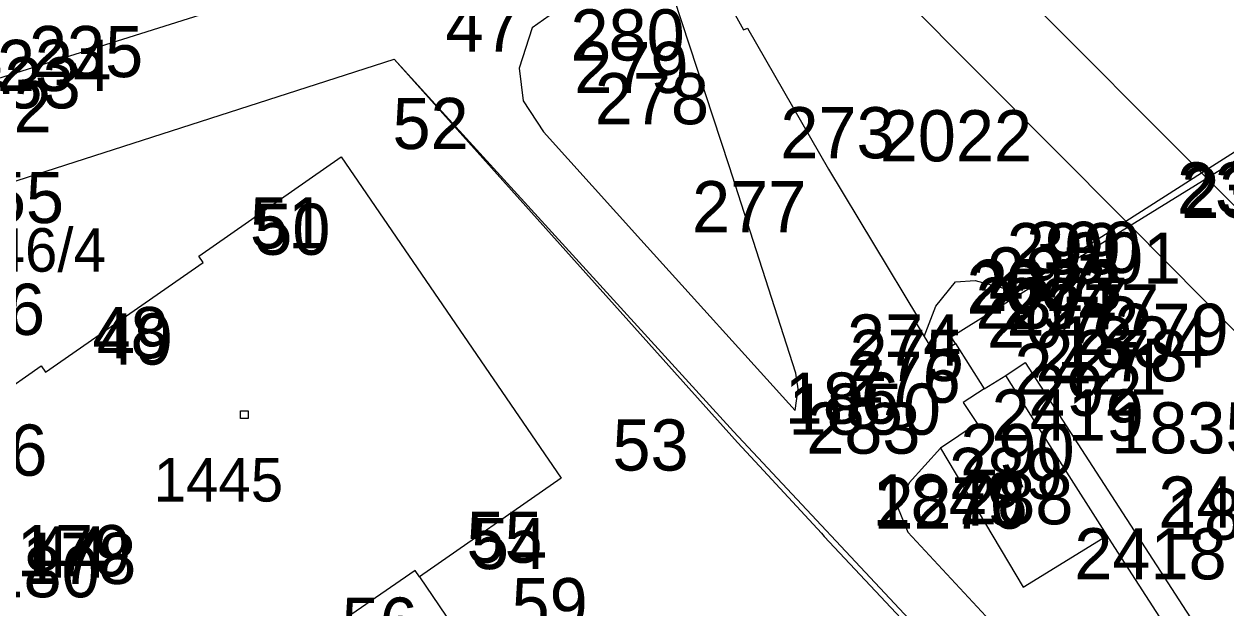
# Model space of a CAD drawing. Extents: x -822293 to -820259, y -1071573 to -1068794.
# Drawn here: x -821441.21 to -821394.27, y -1070304.17 to -1070281.35 of the extents above; entities that cross this region are included whole.
import ezdxf

# ---------------------------------------------------------------- set-up
doc = ezdxf.new("R2010")
doc.units = 0
for name, color, linetype in [('Vrstva 11', 7, 'Continuous'), ('Vrstva 2', 7, 'Continuous'), ('Vrstva 3', 7, 'Continuous'), ('Vrstva 6', 7, 'Continuous'), ('Vrstva 7', 7, 'Continuous'), ('Vrstva 8', 7, 'Continuous'), ('Vrstva 9', 7, 'Continuous')]:
    doc.layers.add(name, color=color, linetype=linetype)

# ---------------------------------------------------------------- blocks, each defined once
blk = doc.blocks.new('Z402')
at = {"layer": 'Vrstva 2'}
for p, q in [((-10, 10), (20, 10)), ((-10, -20), (-10, 10)), ((20, 10), (20, -20)), ((20, -20), (-10, -20))]:
    blk.add_line(p, q, dxfattribs=at)

msp = doc.modelspace()

# ---------------------------------------------------------------- linework, layer by layer
at = {"layer": 'Vrstva 2'}
for p, q in [((-821395.22, -1070287.17), (-821405.46, -1070276.9)), ((-821398.18, -1070289.06), (-821407.41, -1070279.77)), ((-821447.6, -1070289.43), (-821426.75, -1070282.73)), ((-821426.75, -1070282.73), (-821413.35, -1070297.7)), ((-821426.75, -1070282.73), (-821413.5, -1070297.27)), ((-821434.39, -1070290.42), (-821428.82, -1070286.54)), ((-821428.82, -1070286.54), (-821420.23, -1070299.1)), ((-821395.02, -1070287.37), (-821395.22, -1070287.17)), ((-821391.33, -1070291.07), (-821395.02, -1070287.37)), ((-821398.01, -1070289.23), (-821398.18, -1070289.06)), ((-821393.74, -1070293.53), (-821398.01, -1070289.23)), ((-821434.22, -1070290.67), (-821434.39, -1070290.42)), ((-821440.37, -1070294.96), (-821434.22, -1070290.67)), ((-821446.08, -1070298.58), (-821440.54, -1070294.71)), ((-821440.54, -1070294.71), (-821440.37, -1070294.96)), ((-821413.5, -1070297.27), (-821402.28, -1070309.25)), ((-821413.35, -1070297.7), (-821412.66, -1070298.44)), ((-821412.66, -1070298.44), (-821410.07, -1070301.25)), ((-821420.23, -1070299.1), (-821425.76, -1070302.95)), ((-821410.07, -1070301.25), (-821409.96, -1070301.37)), ((-821409.96, -1070301.37), (-821402.46, -1070309.37)), ((-821425.76, -1070302.95), (-821424.17, -1070305.3))]:
    msp.add_line(p, q, dxfattribs=at)
at = {"layer": 'Vrstva 3'}
for p, q in [((-821414.63, -1070278.85), (-821413.11, -1070281.58)), ((-821413.67, -1070286.9), (-821416.15, -1070279.32)), ((-821432.94, -1070280.56), (-821443.02, -1070283.73)), ((-821420.04, -1070280.57), (-821421.37, -1070281.5)), ((-821421.37, -1070281.5), (-821421.87, -1070283.08)), ((-821413.11, -1070281.58), (-821412.96, -1070281.52)), ((-821412.96, -1070281.52), (-821409.79, -1070287.02)), ((-821421.87, -1070283.08), (-821421.72, -1070284.35)), ((-821421.72, -1070284.35), (-821420.92, -1070285.57)), ((-821420.92, -1070285.57), (-821417.12, -1070289.79)), ((-821395.22, -1070287.17), (-821392.9, -1070285.68)), ((-821395.02, -1070287.37), (-821392.81, -1070286)), ((-821411.07, -1070295), (-821413.67, -1070286.9)), ((-821409.79, -1070287.02), (-821406.27, -1070292.86)), ((-821398.18, -1070289.06), (-821395.22, -1070287.17)), ((-821398.01, -1070289.23), (-821395.02, -1070287.37)), ((-821402.48, -1070291.8), (-821398.18, -1070289.06)), ((-821405, -1070293.58), (-821398.01, -1070289.23)), ((-821417.12, -1070289.79), (-821411.09, -1070296.45)), ((-821405.6, -1070292.38), (-821404.83, -1070291.43)), ((-821404.83, -1070291.43), (-821404.06, -1070291.38)), ((-821404.06, -1070291.38), (-821402.48, -1070291.8)), ((-821406.05, -1070293.56), (-821405.6, -1070292.38)), ((-821406.27, -1070292.86), (-821406.4, -1070292.97)), ((-821406.4, -1070292.97), (-821406.05, -1070293.56)), ((-821406.05, -1070293.56), (-821405.6, -1070294.3)), ((-821404.83, -1070293.83), (-821405, -1070293.58)), ((-821405.6, -1070294.3), (-821404.83, -1070293.83)), ((-821404.83, -1070293.83), (-821403.71, -1070295.61)), ((-821402.87, -1070295.08), (-821402.11, -1070294.58)), ((-821402.11, -1070294.58), (-821394.96, -1070305.62)), ((-821410.97, -1070295.6), (-821411.07, -1070295)), ((-821403.71, -1070295.61), (-821402.87, -1070295.08)), ((-821400.75, -1070298.43), (-821402.87, -1070295.08)), ((-821411.09, -1070296.45), (-821410.97, -1070295.6)), ((-821403.71, -1070295.61), (-821404.53, -1070296.14)), ((-821404.53, -1070296.14), (-821403.99, -1070296.96)), ((-821403.99, -1070296.96), (-821405.42, -1070297.93)), ((-821405.42, -1070297.93), (-821406.64, -1070299.28)), ((-821405.42, -1070297.93), (-821402.19, -1070303.35)), ((-821398.91, -1070301.33), (-821400.75, -1070298.43)), ((-821406.64, -1070299.28), (-821407.09, -1070300.21)), ((-821407.09, -1070300.21), (-821406.69, -1070301.2)), ((-821406.69, -1070301.2), (-821385.79, -1070323.73)), ((-821402.19, -1070303.35), (-821398.91, -1070301.33)), ((-821398.61, -1070301.8), (-821398.91, -1070301.33)), ((-821396.45, -1070305.15), (-821398.61, -1070301.8)), ((-821425.93, -1070302.7), (-821430.81, -1070306.06)), ((-821425.76, -1070302.95), (-821425.93, -1070302.7))]:
    msp.add_line(p, q, dxfattribs=at)
at = {"layer": 'Vrstva 8'}
for p, q in [((-821421.37, -1070281.5), (-821421.37, -1070281.5)), ((-821413.11, -1070281.58), (-821413.11, -1070281.58)), ((-821412.96, -1070281.52), (-821412.96, -1070281.52)), ((-821426.75, -1070282.73), (-821426.75, -1070282.73)), ((-821421.87, -1070283.08), (-821421.87, -1070283.08)), ((-821421.72, -1070284.35), (-821421.72, -1070284.35)), ((-821420.92, -1070285.57), (-821420.92, -1070285.57)), ((-821428.82, -1070286.54), (-821428.82, -1070286.54)), ((-821413.67, -1070286.9), (-821413.67, -1070286.9)), ((-821409.79, -1070287.02), (-821409.79, -1070287.02)), ((-821395.22, -1070287.17), (-821395.22, -1070287.17)), ((-821395.02, -1070287.37), (-821395.02, -1070287.37)), ((-821398.18, -1070289.06), (-821398.18, -1070289.06)), ((-821398.01, -1070289.23), (-821398.01, -1070289.23)), ((-821417.12, -1070289.79), (-821417.12, -1070289.79)), ((-821434.39, -1070290.42), (-821434.39, -1070290.42)), ((-821434.22, -1070290.67), (-821434.22, -1070290.67)), ((-821404.83, -1070291.43), (-821404.83, -1070291.43)), ((-821404.06, -1070291.38), (-821404.06, -1070291.38)), ((-821402.48, -1070291.8), (-821402.48, -1070291.8)), ((-821405.6, -1070292.38), (-821405.6, -1070292.38)), ((-821406.27, -1070292.86), (-821406.27, -1070292.86)), ((-821406.4, -1070292.97), (-821406.4, -1070292.97)), ((-821406.05, -1070293.56), (-821406.05, -1070293.56)), ((-821405, -1070293.58), (-821405, -1070293.58)), ((-821404.83, -1070293.83), (-821404.83, -1070293.83)), ((-821440.54, -1070294.71), (-821440.54, -1070294.71)), ((-821405.6, -1070294.3), (-821405.6, -1070294.3)), ((-821402.11, -1070294.58), (-821402.11, -1070294.58)), ((-821440.37, -1070294.96), (-821440.37, -1070294.96)), ((-821411.07, -1070295), (-821411.07, -1070295)), ((-821402.87, -1070295.08), (-821402.87, -1070295.08)), ((-821410.97, -1070295.6), (-821410.97, -1070295.6)), ((-821403.71, -1070295.61), (-821403.71, -1070295.61)), ((-821404.53, -1070296.14), (-821404.53, -1070296.14)), ((-821411.09, -1070296.45), (-821411.09, -1070296.45)), ((-821403.99, -1070296.96), (-821403.99, -1070296.96)), ((-821413.5, -1070297.27), (-821413.5, -1070297.27)), ((-821413.35, -1070297.7), (-821413.35, -1070297.7)), ((-821405.42, -1070297.93), (-821405.42, -1070297.93)), ((-821412.66, -1070298.44), (-821412.66, -1070298.44)), ((-821400.75, -1070298.43), (-821400.75, -1070298.43)), ((-821420.23, -1070299.1), (-821420.23, -1070299.1)), ((-821406.64, -1070299.28), (-821406.64, -1070299.28)), ((-821407.09, -1070300.21), (-821407.09, -1070300.21)), ((-821410.07, -1070301.25), (-821410.07, -1070301.25)), ((-821406.69, -1070301.2), (-821406.69, -1070301.2)), ((-821409.96, -1070301.37), (-821409.96, -1070301.37)), ((-821398.91, -1070301.33), (-821398.91, -1070301.33)), ((-821398.61, -1070301.8), (-821398.61, -1070301.8)), ((-821425.93, -1070302.7), (-821425.93, -1070302.7)), ((-821425.76, -1070302.95), (-821425.76, -1070302.95)), ((-821402.19, -1070303.35), (-821402.19, -1070303.35))]:
    msp.add_line(p, q, dxfattribs=at)

# ---------------------------------------------------------------- block references
at = {"layer": 'Vrstva 11', "xscale": 0.01, "yscale": 0.01}
msp.add_blockref('Z402', (-821432.66, -1070296.56), dxfattribs=at)

# ---------------------------------------------------------------- texts
at = {"layer": 'Vrstva 6'}
msp.add_text('1445', height=1.7, dxfattribs=at).set_placement((-821436.148, -1070300.01))
at = {"layer": 'Vrstva 7'}
msp.add_text('1446/4', height=1.7, dxfattribs=at).set_placement((-821444.966, -1070291.03))
at = {"layer": 'Vrstva 9'}
for s, p in [('47', (-821424.75, -1070282.43)), ('280', (-821419.87, -1070282.78)), ('235', (-821441.02, -1070283.43)), ('234', (-821442.27, -1070283.97)), ('279', (-821419.72, -1070284.05)), ('233', (-821443.46, -1070284.65)), ('278', (-821418.92, -1070285.27)), ('232', (-821444.59, -1070285.58)), ('52', (-821426.82, -1070286.24)), ('273', (-821411.67, -1070286.6)), ('2022', (-821407.79, -1070286.72)), ('2328', (-821396.18, -1070288.76)), ('1855', (-821445.6, -1070289.13)), ('2329', (-821396.01, -1070288.93)), ('277', (-821415.12, -1070289.49)), ('51', (-821432.39, -1070290.12)), ('50', (-821432.22, -1070290.37)), ('299', (-821402.83, -1070291.13)), ('300', (-821402.06, -1070291.08)), ('301', (-821400.48, -1070291.5)), ('297', (-821403.6, -1070292.08)), ('2073', (-821404.4, -1070292.67)), ('2023', (-821404.27, -1070292.56)), ('2377', (-821404.05, -1070293.26)), ('294', (-821403, -1070293.28)), ('1856', (-821446.34, -1070293.5)), ('2277', (-821402.83, -1070293.53)), ('48', (-821438.54, -1070294.41)), ('2072', (-821403.6, -1070294)), ('2279', (-821400.11, -1070294.28)), ('49', (-821438.37, -1070294.66)), ('274', (-821409.07, -1070294.7)), ('1834', (-821400.87, -1070294.78)), ('275', (-821408.97, -1070295.3)), ('2278', (-821401.71, -1070295.31)), ('276', (-821409.09, -1070296.15)), ('2421', (-821402.53, -1070295.84)), ('292', (-821401.99, -1070296.66)), ('186', (-821411.5, -1070296.97)), ('1850', (-821411.35, -1070297.4)), ('2419', (-821403.42, -1070297.63)), ('283', (-821410.66, -1070298.14)), ('1835', (-821398.75, -1070298.13)), ('226', (-821444.76, -1070299)), ('53', (-821418.23, -1070298.8)), ('290', (-821404.64, -1070298.98)), ('289', (-821405.09, -1070299.91)), ('1849', (-821408.07, -1070300.95)), ('288', (-821404.69, -1070300.9)), ('2276', (-821407.96, -1070301.07)), ('2417', (-821396.91, -1070301.03)), ('1853', (-821396.61, -1070301.5)), ('55', (-821423.93, -1070302.4)), ('54', (-821423.76, -1070302.65)), ('179', (-821441.49, -1070302.93)), ('178', (-821441.29, -1070303.23)), ('44', (-821440.92, -1070302.98)), ('2418', (-821400.19, -1070303.05)), ('180', (-821442.72, -1070303.75)), ('59', (-821422.17, -1070305)), ('56', (-821428.81, -1070305.76))]:
    msp.add_text(s, height=2, dxfattribs=at).set_placement(p)

doc.saveas('drawing.dxf')
